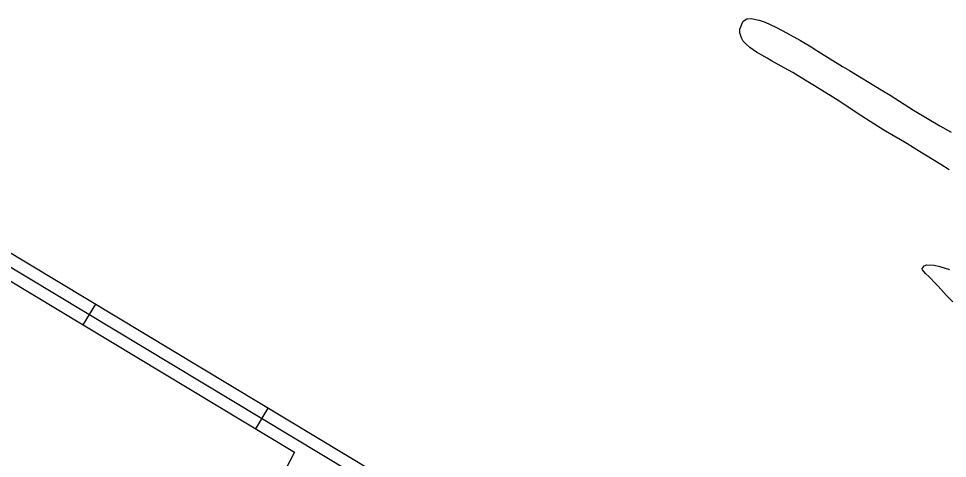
# Model space of a CAD drawing. Extents: x 3361039 to 3398939, y 576572 to 602007.
# Drawn here: x 3387895 to 3389048, y 596686 to 597233 of the extents above; entities that cross this region are included whole.
import ezdxf

# ---------------------------------------------------------------- set-up
doc = ezdxf.new("R2010")
doc.units = 0
doc.layers.add('V-ROAD-CNTR', color=7, linetype='Continuous')
doc.layers.add('V-SITE-VEGE', color=7, linetype='Continuous')

msp = doc.modelspace()

# ---------------------------------------------------------------- linework, layer by layer
at = {"layer": 'V-ROAD-CNTR'}
for p, q in [((3387990.4, 596877.9), (3387974.9, 596852.2)), ((3388204.5, 596748.9), (3388189.1, 596723.2))]:
    msp.add_line(p, q, dxfattribs=at)
for points in [[(3387524.9, 597169.8), (3387714.8, 597052.7), (3387765.7, 597013.3), (3389048.2, 596240.5)], [(3387517, 597157), (3387706.2, 597040.4), (3387757.2, 597000.9), (3389040.5, 596227.7)], [(3387509.2, 597144.3), (3387697.7, 597028), (3387748.7, 596988.5), (3388237.4, 596694)], [(3388237.4, 596694), (3387990, 596216.4)]]:
    msp.add_lwpolyline(points, dxfattribs=at)
at = {"layer": 'V-SITE-VEGE'}
for p, q in [((3388790.6, 597219.4), (3388792.8, 597225.7)), ((3388792.8, 597225.7), (3388794.8, 597229.4)), ((3388794.8, 597229.4), (3388799.3, 597232.5)), ((3388799.3, 597232.5), (3388804.5, 597232.7)), ((3388804.5, 597232.7), (3388814.5, 597230.7)), ((3388814.5, 597230.7), (3388822.1, 597228.2)), ((3388822.1, 597228.2), (3388835, 597222.1)), ((3388790.6, 597215), (3388790.6, 597219.4)), ((3388792.5, 597208.7), (3388790.6, 597215)), ((3388835, 597222.1), (3388844, 597217.6)), ((3388844, 597217.6), (3388865.9, 597205.5)), ((3388794.8, 597204.7), (3388792.5, 597208.7)), ((3388798.5, 597200.7), (3388794.8, 597204.7)), ((3388803, 597196.7), (3388798.5, 597200.7)), ((3388865.9, 597205.5), (3388879, 597197.5)), ((3388811, 597191.1), (3388803, 597196.7)), ((3388824.3, 597183.4), (3388811, 597191.1)), ((3388879, 597197.5), (3388887.2, 597192.3)), ((3388887.2, 597192.3), (3388917.8, 597173.3)), ((3388829.7, 597180), (3388824.3, 597183.4)), ((3388845.4, 597171.5), (3388829.7, 597180)), ((3388856.3, 597165.7), (3388845.4, 597171.5)), ((3388917.8, 597173.3), (3388926.8, 597168.3)), ((3388926.8, 597168.3), (3388965.9, 597144.3)), ((3388875, 597154.2), (3388856.3, 597165.7)), ((3388883.2, 597149.3), (3388875, 597154.2)), ((3388914.6, 597129.8), (3388883.2, 597149.3)), ((3388965.9, 597144.3), (3388977, 597137.6)), ((3388977, 597137.6), (3389006.3, 597119)), ((3388937.5, 597114.5), (3388914.6, 597129.8)), ((3388961.4, 597099.1), (3388937.5, 597114.5)), ((3389006.3, 597119), (3389025.7, 597107.3)), ((3388971.4, 597093), (3388961.4, 597099.1)), ((3389025.7, 597107.3), (3389038.8, 597099.5)), ((3389038.8, 597099.5), (3389053, 597091.4)), ((3388997.9, 597077.5), (3388971.4, 597093)), ((3389013.5, 597067.7), (3388997.9, 597077.5)), ((3389040.2, 597051.3), (3389013.5, 597067.7)), ((3389050.6, 597044.8), (3389040.2, 597051.3)), ((3389017.1, 596922.4), (3389019.2, 596925.5)), ((3389019.2, 596925.5), (3389022.7, 596926.6)), ((3389022.7, 596926.6), (3389031.6, 596926.4)), ((3389031.6, 596926.4), (3389038.7, 596924.8)), ((3389038.7, 596924.8), (3389051, 596921.1)), ((3389017.5, 596920.4), (3389017.1, 596922.4)), ((3389021.1, 596915.9), (3389017.5, 596920.4)), ((3389025.5, 596911.7), (3389021.1, 596915.9)), ((3389033.6, 596903.6), (3389025.5, 596911.7)), ((3389036.9, 596900.2), (3389033.6, 596903.6)), ((3389047.3, 596888.8), (3389036.9, 596900.2)), ((3389054.8, 596880.8), (3389047.3, 596888.8))]:
    msp.add_line(p, q, dxfattribs=at)

doc.saveas('drawing.dxf')
